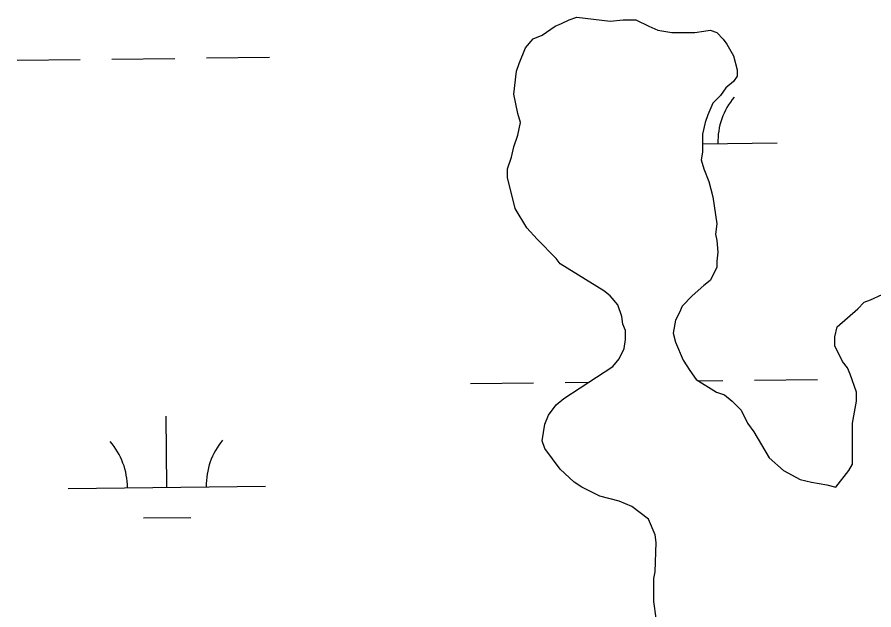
# Model space of a CAD drawing. Extents: x 3684037 to 3722149, y 433263 to 459021.
# Drawn here: x 3707909.9 to 3708344.4, y 456254.7 to 456555 of the extents above; entities that cross this region are included whole.
import ezdxf

# ---------------------------------------------------------------- set-up
doc = ezdxf.new("R2010")
doc.units = 0
doc.layers.add('V-TOPO-SHOR', color=7, linetype='Continuous')
doc.layers.add('V-WETL-SWMP', color=7, linetype='Continuous')

msp = doc.modelspace()

# ---------------------------------------------------------------- linework, layer by layer
at = {"layer": 'V-TOPO-SHOR'}
for p, q in [((3708182.68, 456550.47), (3708185.94, 456551.77)), ((3708185.94, 456551.77), (3708189.84, 456553.72)), ((3708189.84, 456553.72), (3708193.75, 456555.02)), ((3708193.75, 456555.02), (3708210.66, 456553.06)), ((3708210.66, 456553.06), (3708217.17, 456553.71)), ((3708217.17, 456553.71), (3708223.68, 456553.71)), ((3708223.68, 456553.71), (3708230.19, 456550.46)), ((3708176.18, 456545.91), (3708182.68, 456550.47)), ((3708230.19, 456550.46), (3708234.74, 456548.5)), ((3708234.74, 456548.5), (3708241.9, 456547.2)), ((3708241.9, 456547.2), (3708253.61, 456547.2)), ((3708253.61, 456547.2), (3708258.16, 456547.85)), ((3708258.16, 456547.85), (3708261.42, 456548.5)), ((3708261.42, 456548.5), (3708264.67, 456547.2)), ((3708264.67, 456547.2), (3708267.92, 456543.94)), ((3708167.72, 456539.41), (3708171.62, 456543.96)), ((3708171.62, 456543.96), (3708176.18, 456545.91)), ((3708267.92, 456543.94), (3708269.88, 456541.34)), ((3708164.46, 456531.6), (3708167.72, 456539.41)), ((3708269.88, 456541.34), (3708273.13, 456535.48)), ((3708273.13, 456535.48), (3708275.08, 456528.33)), ((3708163.16, 456527.7), (3708164.46, 456531.6)), ((3708161.86, 456515.98), (3708163.16, 456527.7)), ((3708275.08, 456528.33), (3708275.08, 456525.07)), ((3708273.13, 456522.47), (3708269.22, 456519.22)), ((3708275.08, 456525.07), (3708273.13, 456522.47)), ((3708269.22, 456519.22), (3708266.62, 456515.31)), ((3708163.81, 456506.22), (3708161.86, 456515.98)), ((3708266.62, 456515.31), (3708262.71, 456511.41)), ((3708262.71, 456511.41), (3708260.11, 456505.55)), ((3708165.11, 456501.67), (3708163.81, 456506.22)), ((3708260.11, 456505.55), (3708258.81, 456501.65)), ((3708163.8, 456495.16), (3708165.11, 456501.67)), ((3708258.81, 456501.65), (3708257.5, 456495.79)), ((3708161.85, 456489.3), (3708163.8, 456495.16)), ((3708257.5, 456495.79), (3708257.5, 456486.68)), ((3708160.55, 456484.1), (3708161.85, 456489.3)), ((3708257.5, 456486.68), (3708256.85, 456482.78)), ((3708158.6, 456478.24), (3708160.55, 456484.1)), ((3708256.85, 456482.78), (3708258.15, 456478.23)), ((3708158.59, 456473.69), (3708158.6, 456478.24)), ((3708258.15, 456478.23), (3708260.75, 456471.72)), ((3708162.5, 456458.07), (3708158.59, 456473.69)), ((3708260.75, 456471.72), (3708262.7, 456463.91)), ((3708262.7, 456463.91), (3708264.65, 456450.24)), ((3708168.35, 456448.31), (3708162.5, 456458.07)), ((3708173.55, 456442.45), (3708168.35, 456448.31)), ((3708264.65, 456450.24), (3708264, 456445.04)), ((3708264, 456445.04), (3708264.65, 456441.78)), ((3708183.31, 456432.69), (3708173.55, 456442.45)), ((3708264.65, 456441.78), (3708265.3, 456435.93)), ((3708265.3, 456435.93), (3708264.65, 456431.37)), ((3708185.27, 456430.09), (3708183.31, 456432.69)), ((3708207.39, 456416.42), (3708185.27, 456430.09)), ((3708264.65, 456431.37), (3708264.65, 456428.12)), ((3708264.65, 456428.12), (3708261.39, 456421.61)), ((3708261.39, 456421.61), (3708258.14, 456419.01)), ((3708258.14, 456419.01), (3708252.28, 456413.81)), ((3708342.73, 456411.84), (3708357.05, 456418.34)), ((3708210.64, 456413.82), (3708207.39, 456416.42)), ((3708214.54, 456409.26), (3708210.64, 456413.82)), ((3708252.28, 456413.81), (3708247.08, 456408.6)), ((3708216.49, 456403.4), (3708214.54, 456409.26)), ((3708247.08, 456408.6), (3708245.78, 456405.35)), ((3708336.22, 456407.29), (3708339.48, 456410.54)), ((3708339.48, 456410.54), (3708342.73, 456411.84)), ((3708245.78, 456405.35), (3708243.82, 456401.45)), ((3708325.81, 456398.18), (3708336.22, 456407.29)), ((3708217.14, 456399.5), (3708216.49, 456403.4)), ((3708218.44, 456396.24), (3708217.14, 456399.5)), ((3708243.82, 456401.45), (3708242.52, 456394.94)), ((3708218.44, 456391.69), (3708218.44, 456396.24)), ((3708324.51, 456392.97), (3708325.81, 456398.18)), ((3708217.79, 456387.14), (3708218.44, 456391.69)), ((3708242.52, 456394.94), (3708243.82, 456390.38)), ((3708324.51, 456388.42), (3708324.51, 456392.97)), ((3708215.19, 456381.93), (3708217.79, 456387.14)), ((3708243.82, 456390.38), (3708247.72, 456381.27)), ((3708328.41, 456380.61), (3708324.51, 456388.42)), ((3708187.2, 456361.76), (3708211.93, 456378.03)), ((3708211.93, 456378.03), (3708215.19, 456381.93)), ((3708247.72, 456381.27), (3708250.98, 456376.07)), ((3708331.01, 456377.35), (3708328.41, 456380.61)), ((3708250.98, 456376.07), (3708254.23, 456371.51)), ((3708332.31, 456374.1), (3708331.01, 456377.35)), ((3708335.56, 456364.99), (3708332.31, 456374.1)), ((3708254.23, 456371.51), (3708264.64, 456365)), ((3708264.64, 456365), (3708268.54, 456363.7)), ((3708335.56, 456360.44), (3708335.56, 456364.99)), ((3708183.3, 456358.51), (3708187.2, 456361.76)), ((3708268.54, 456363.7), (3708272.45, 456360.45)), ((3708272.45, 456360.45), (3708277, 456355.89)), ((3708333.61, 456349.37), (3708335.56, 456360.44)), ((3708179.39, 456353.31), (3708183.3, 456358.51)), ((3708177.44, 456348.75), (3708179.39, 456353.31)), ((3708277, 456355.89), (3708280.25, 456349.38)), ((3708176.14, 456340.29), (3708177.44, 456348.75)), ((3708280.25, 456349.38), (3708283.5, 456344.83)), ((3708333.6, 456328.55), (3708333.61, 456349.37)), ((3708283.5, 456344.83), (3708291.31, 456331.81)), ((3708177.44, 456336.39), (3708176.14, 456340.29)), ((3708185.25, 456325.98), (3708177.44, 456336.39)), ((3708291.31, 456331.81), (3708298.47, 456325.3)), ((3708192.4, 456319.47), (3708185.25, 456325.98)), ((3708331.65, 456325.3), (3708333.6, 456328.55)), ((3708298.47, 456325.3), (3708306.92, 456320.75)), ((3708325.14, 456316.84), (3708331.65, 456325.3)), ((3708196.31, 456316.86), (3708192.4, 456319.47)), ((3708205.42, 456312.31), (3708196.31, 456316.86)), ((3708306.92, 456320.75), (3708312.78, 456319.45)), ((3708312.78, 456319.45), (3708320.59, 456318.14)), ((3708320.59, 456318.14), (3708325.14, 456316.84)), ((3708215.18, 456309.7), (3708205.42, 456312.31)), ((3708221.68, 456307.1), (3708215.18, 456309.7)), ((3708230.14, 456300.59), (3708221.68, 456307.1)), ((3708233.39, 456292.78), (3708230.14, 456300.59)), ((3708234.04, 456288.88), (3708233.39, 456292.78)), ((3708233.39, 456273.91), (3708234.04, 456288.88)), ((3708232.74, 456270.66), (3708233.39, 456273.91)), ((3708232.73, 456258.95), (3708232.74, 456270.66)), ((3708234.03, 456250.49), (3708232.73, 456258.95))]:
    msp.add_line(p, q, dxfattribs=at)
at = {"layer": 'V-WETL-SWMP'}
for p, q in [((3708182.68, 456550.47), (3708185.94, 456551.77)), ((3708185.94, 456551.77), (3708189.84, 456553.72)), ((3708189.84, 456553.72), (3708193.75, 456555.02)), ((3708193.75, 456555.02), (3708210.66, 456553.06)), ((3708210.66, 456553.06), (3708217.17, 456553.71)), ((3708217.17, 456553.71), (3708223.68, 456553.71)), ((3708223.68, 456553.71), (3708230.19, 456550.46)), ((3708176.18, 456545.91), (3708182.68, 456550.47)), ((3708230.19, 456550.46), (3708234.74, 456548.5)), ((3708234.74, 456548.5), (3708241.9, 456547.2)), ((3708241.9, 456547.2), (3708253.61, 456547.2)), ((3708253.61, 456547.2), (3708258.16, 456547.85)), ((3708258.16, 456547.85), (3708261.42, 456548.5)), ((3708261.42, 456548.5), (3708264.67, 456547.2)), ((3708264.67, 456547.2), (3708267.92, 456543.94)), ((3708167.72, 456539.41), (3708171.62, 456543.96)), ((3708171.62, 456543.96), (3708176.18, 456545.91)), ((3708267.92, 456543.94), (3708269.88, 456541.34)), ((3708164.46, 456531.6), (3708167.72, 456539.41)), ((3708269.88, 456541.34), (3708273.13, 456535.48)), ((3707957.91, 456533.77), (3707989.91, 456534.14)), ((3708005.91, 456534.33), (3708037.91, 456534.7)), ((3708273.13, 456535.48), (3708275.08, 456528.33)), ((3707909.91, 456533.21), (3707941.91, 456533.59)), ((3708163.16, 456527.7), (3708164.46, 456531.6)), ((3708161.86, 456515.98), (3708163.16, 456527.7)), ((3708275.08, 456528.33), (3708275.08, 456525.07)), ((3708273.13, 456522.47), (3708269.22, 456519.22)), ((3708275.08, 456525.07), (3708273.13, 456522.47)), ((3708269.22, 456519.22), (3708266.62, 456515.31)), ((3708163.81, 456506.22), (3708161.86, 456515.98)), ((3708266.62, 456515.31), (3708262.71, 456511.41)), ((3708262.71, 456511.41), (3708260.11, 456505.55)), ((3708165.11, 456501.67), (3708163.81, 456506.22)), ((3708260.11, 456505.55), (3708258.81, 456501.65)), ((3708163.8, 456495.16), (3708165.11, 456501.67)), ((3708258.81, 456501.65), (3708257.5, 456495.79)), ((3708161.85, 456489.3), (3708163.8, 456495.16)), ((3708257.5, 456495.79), (3708257.5, 456486.68)), ((3708257.5, 456490.83), (3708295.27, 456491.26)), ((3708160.55, 456484.1), (3708161.85, 456489.3)), ((3708257.5, 456486.68), (3708256.85, 456482.78)), ((3708158.6, 456478.24), (3708160.55, 456484.1)), ((3708256.85, 456482.78), (3708258.15, 456478.23)), ((3708158.59, 456473.69), (3708158.6, 456478.24)), ((3708258.15, 456478.23), (3708260.75, 456471.72)), ((3708162.5, 456458.07), (3708158.59, 456473.69)), ((3708260.75, 456471.72), (3708262.7, 456463.91)), ((3708262.7, 456463.91), (3708264.65, 456450.24)), ((3708168.35, 456448.31), (3708162.5, 456458.07)), ((3708173.55, 456442.45), (3708168.35, 456448.31)), ((3708264.65, 456450.24), (3708264, 456445.04)), ((3708264, 456445.04), (3708264.65, 456441.78)), ((3708183.31, 456432.69), (3708173.55, 456442.45)), ((3708264.65, 456441.78), (3708265.3, 456435.93)), ((3708265.3, 456435.93), (3708264.65, 456431.37)), ((3708185.27, 456430.09), (3708183.31, 456432.69)), ((3708207.39, 456416.42), (3708185.27, 456430.09)), ((3708264.65, 456431.37), (3708264.65, 456428.12)), ((3708264.65, 456428.12), (3708261.39, 456421.61)), ((3708261.39, 456421.61), (3708258.14, 456419.01)), ((3708258.14, 456419.01), (3708252.28, 456413.81)), ((3708342.73, 456411.84), (3708357.05, 456418.34)), ((3708210.64, 456413.82), (3708207.39, 456416.42)), ((3708214.54, 456409.26), (3708210.64, 456413.82)), ((3708252.28, 456413.81), (3708247.08, 456408.6)), ((3708216.49, 456403.4), (3708214.54, 456409.26)), ((3708247.08, 456408.6), (3708245.78, 456405.35)), ((3708336.22, 456407.29), (3708339.48, 456410.54)), ((3708339.48, 456410.54), (3708342.73, 456411.84)), ((3708245.78, 456405.35), (3708243.82, 456401.45)), ((3708325.81, 456398.18), (3708336.22, 456407.29)), ((3708217.14, 456399.5), (3708216.49, 456403.4)), ((3708218.44, 456396.24), (3708217.14, 456399.5)), ((3708243.82, 456401.45), (3708242.52, 456394.94)), ((3708218.44, 456391.69), (3708218.44, 456396.24)), ((3708324.51, 456392.97), (3708325.81, 456398.18)), ((3708217.79, 456387.14), (3708218.44, 456391.69)), ((3708242.52, 456394.94), (3708243.82, 456390.38)), ((3708324.51, 456388.42), (3708324.51, 456392.97)), ((3708215.19, 456381.93), (3708217.79, 456387.14)), ((3708243.82, 456390.38), (3708247.72, 456381.27)), ((3708328.41, 456380.61), (3708324.51, 456388.42)), ((3708187.2, 456361.76), (3708211.93, 456378.03)), ((3708211.93, 456378.03), (3708215.19, 456381.93)), ((3708247.72, 456381.27), (3708250.98, 456376.07)), ((3708331.01, 456377.35), (3708328.41, 456380.61)), ((3708250.98, 456376.07), (3708254.23, 456371.51)), ((3708332.31, 456374.1), (3708331.01, 456377.35)), ((3708335.56, 456364.99), (3708332.31, 456374.1)), ((3708139.84, 456369.38), (3708171.83, 456369.75)), ((3708187.83, 456369.94), (3708199.84, 456370.08)), ((3708254.23, 456371.51), (3708264.64, 456365)), ((3708255.49, 456370.72), (3708267.83, 456370.87)), ((3708283.83, 456371.05), (3708315.82, 456371.42)), ((3708264.64, 456365), (3708268.54, 456363.7)), ((3708335.56, 456360.44), (3708335.56, 456364.99)), ((3708183.3, 456358.51), (3708187.2, 456361.76)), ((3708268.54, 456363.7), (3708272.45, 456360.45)), ((3708272.45, 456360.45), (3708277, 456355.89)), ((3708333.61, 456349.37), (3708335.56, 456360.44)), ((3708179.39, 456353.31), (3708183.3, 456358.51)), ((3707985.84, 456316.84), (3707985.43, 456352.84)), ((3708177.44, 456348.75), (3708179.39, 456353.31)), ((3708277, 456355.89), (3708280.25, 456349.38)), ((3708176.14, 456340.29), (3708177.44, 456348.75)), ((3708280.25, 456349.38), (3708283.5, 456344.83)), ((3708333.6, 456328.55), (3708333.61, 456349.37)), ((3708283.5, 456344.83), (3708291.31, 456331.81)), ((3708177.44, 456336.39), (3708176.14, 456340.29)), ((3708185.25, 456325.98), (3708177.44, 456336.39)), ((3708291.31, 456331.81), (3708298.47, 456325.3)), ((3708192.4, 456319.47), (3708185.25, 456325.98)), ((3708331.65, 456325.3), (3708333.6, 456328.55)), ((3708298.47, 456325.3), (3708306.92, 456320.75)), ((3708325.14, 456316.84), (3708331.65, 456325.3)), ((3707935.85, 456316.26), (3708035.84, 456317.42)), ((3708196.31, 456316.86), (3708192.4, 456319.47)), ((3708205.42, 456312.31), (3708196.31, 456316.86)), ((3708306.92, 456320.75), (3708312.78, 456319.45)), ((3708312.78, 456319.45), (3708320.59, 456318.14)), ((3708320.59, 456318.14), (3708325.14, 456316.84)), ((3708215.18, 456309.7), (3708205.42, 456312.31)), ((3708221.68, 456307.1), (3708215.18, 456309.7)), ((3708230.14, 456300.59), (3708221.68, 456307.1)), ((3707974.03, 456301.27), (3707998.02, 456301.55)), ((3708233.39, 456292.78), (3708230.14, 456300.59)), ((3708234.04, 456288.88), (3708233.39, 456292.78)), ((3708233.39, 456273.91), (3708234.04, 456288.88)), ((3708232.74, 456270.66), (3708233.39, 456273.91)), ((3708232.73, 456258.95), (3708232.74, 456270.66)), ((3708234.03, 456250.49), (3708232.73, 456258.95))]:
    msp.add_line(p, q, dxfattribs=at)
for centre, start, end in [((3708300.51, 456491.8), 139.8949, 181.4385), ((3707930.6, 456316.67), 359.8949, 41.4385), ((3708041.08, 456317.96), 139.8949, 181.4385)]:
    msp.add_arc(centre, 35.25, start, end, dxfattribs=at)

doc.saveas('drawing.dxf')
